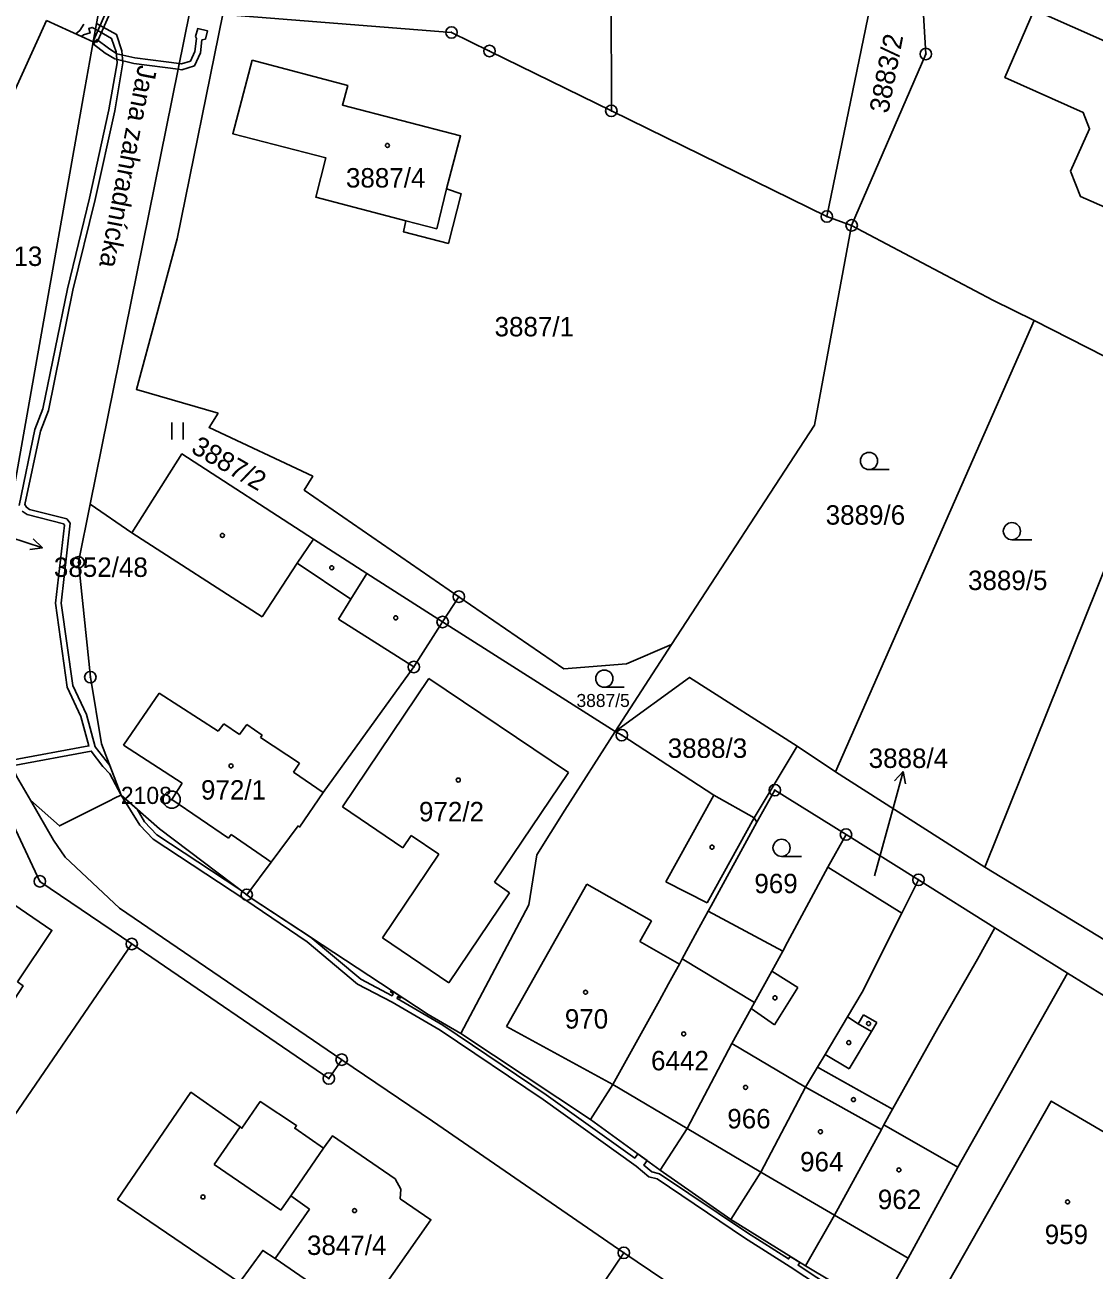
# Model space of a CAD drawing. Extents: x -644096 to -634268, y -1141430 to -1133463.
# Drawn here: x -640144.3 to -640050.7, y -1137740.2 to -1137631.3 of the extents above; entities that cross this region are included whole.
import ezdxf

# ---------------------------------------------------------------- set-up
doc = ezdxf.new("R2010")
doc.units = 0
for name, color, linetype in [('_CIVIL_CONSTRUCTION', 7, 'Continuous'), ('B_Hranice _3D', 7, 'Continuous'), ('M_Svah_Nasyp', 7, 'Continuous'), ('M_Svah_Zarez', 7, 'Continuous'), ('spodek_zarez', 7, 'Continuous'), ('svrsek_osa_sjezdy', 7, 'Continuous'), ('svrsek_osa_VRT', 7, 'Continuous'), ('svrsek_popisy_VRT', 7, 'Continuous'), ('terminal_VRT', 7, 'Continuous')]:
    doc.layers.add(name, color=color, linetype=linetype)

msp = doc.modelspace()

# ---------------------------------------------------------------- linework, layer by layer
at = {"layer": '_CIVIL_CONSTRUCTION'}
for centre, radius in [((-640106.94, -1137631.98), 0.5), ((-640106.94, -1137631.98), 0.0303), ((-640103.61, -1137633.61), 0.5), ((-640103.61, -1137633.61), 0.0303), ((-640065.44, -1137633.87), 0.5), ((-640065.44, -1137633.87), 0.0303), ((-640092.95, -1137638.84), 0.5), ((-640092.95, -1137638.84), 0.0303), ((-640074.1, -1137648.09), 0.5), ((-640074.1, -1137648.09), 0.0303), ((-640071.93, -1137648.86), 0.5), ((-640071.93, -1137648.86), 0.0303), ((-640139.57, -1137678.33), 0.5), ((-640139.57, -1137678.33), 0.0303), ((-640106.29, -1137681.34), 0.5), ((-640106.29, -1137681.34), 0.0303), ((-640107.71, -1137683.55), 0.5), ((-640107.71, -1137683.55), 0.0303), ((-640110.23, -1137687.49), 0.5), ((-640110.23, -1137687.49), 0.0303), ((-640138.53, -1137688.38), 0.5), ((-640138.53, -1137688.38), 0.0303), ((-640092.04, -1137693.45), 0.5), ((-640092.04, -1137693.45), 0.0303), ((-640131.41, -1137699.09), 0.75), ((-640078.65, -1137698.26), 0.5), ((-640078.65, -1137698.26), 0.0303), ((-640131.41, -1137699.09), 0.03), ((-640072.42, -1137702.15), 0.5), ((-640072.42, -1137702.15), 0.0303), ((-640142.94, -1137706.24), 0.5), ((-640066.08, -1137706.11), 0.5), ((-640142.94, -1137706.24), 0.0303), ((-640124.85, -1137707.41), 0.5), ((-640066.08, -1137706.11), 0.0303), ((-640124.85, -1137707.41), 0.0303), ((-640134.91, -1137711.72), 0.5), ((-640134.91, -1137711.72), 0.0303), ((-640116.54, -1137721.84), 0.5), ((-640116.54, -1137721.84), 0.0303), ((-640117.67, -1137723.49), 0.5), ((-640117.67, -1137723.49), 0.0303), ((-640091.86, -1137738.73), 0.5), ((-640091.86, -1137738.73), 0.0303)]:
    msp.add_circle(centre, radius, dxfattribs=at)
at = {"layer": 'B_Hranice _3D'}
for points in [[(-640123.36, -1137598.92), (-640138.26, -1137632.69), (-640137.94, -1137632.83), (-640123.34, -1137599.74)], [(-640145.38, -1137696.15), (-640138.45, -1137694.85), (-640137.45, -1137696.18), (-640136.82, -1137696.83), (-640135.84, -1137698.69), (-640136.83, -1137696.1), (-640138.11, -1137694.47), (-640138.88, -1137691.64), (-640140.07, -1137689.11), (-640141.09, -1137681.91), (-640140.29, -1137674.92), (-640140.59, -1137674.54), (-640143.84, -1137673.7), (-640144.11, -1137673.51), (-640144.25, -1137673.27), (-640142.9, -1137666.86), (-640142.2, -1137665.04), (-640140.06, -1137654.54), (-640138.12, -1137646.61), (-640136.4, -1137638.85), (-640135.68, -1137634.65), (-640135.77, -1137633.58), (-640136.25, -1137632.16), (-640137.98, -1137631.19)], [(-640139.11, -1137631.26), (-640139.45, -1137631.8), (-640139.79, -1137632.11), (-640139.3, -1137632.33), (-640139.14, -1137632.18), (-640138.56, -1137632.02), (-640138.67, -1137631.65), (-640138.36, -1137631.55), (-640138.08, -1137631.71), (-640136.67, -1137632.5), (-640136.27, -1137633.68), (-640136.18, -1137634.63), (-640136.9, -1137638.75), (-640138.6, -1137646.49), (-640140.54, -1137654.42), (-640142.68, -1137664.9), (-640143.38, -1137666.72), (-640144.77, -1137673.35)], [(-640144.49, -1137673.85), (-640144.06, -1137674.16), (-640140.87, -1137674.98), (-640140.79, -1137675.08), (-640141.59, -1137681.91), (-640140.55, -1137689.25), (-640139.36, -1137691.82), (-640138.66, -1137694.39), (-640145.58, -1137695.68)], [(-640071.8, -1137743), (-640076.61, -1137739.82), (-640076.46, -1137739.58), (-640077.31, -1137739.05), (-640077.45, -1137739.27), (-640081.03, -1137737), (-640088.74, -1137731.81), (-640089.42, -1137731.64), (-640090.11, -1137731.06), (-640089.82, -1137730.67), (-640090.63, -1137730.08), (-640090.9, -1137730.45), (-640098.64, -1137724.9), (-640107.68, -1137718.83), (-640111.7, -1137716.49), (-640111.63, -1137716.32), (-640111.42, -1137716.45), (-640111.34, -1137716.33), (-640112.18, -1137715.78), (-640112.26, -1137715.91), (-640112.05, -1137716.04), (-640112.14, -1137716.24), (-640114.88, -1137714.8), (-640119.3, -1137711.1), (-640124.45, -1137707.71), (-640125.53, -1137706.9), (-640132.7, -1137702.18), (-640133.79, -1137701.04), (-640134.43, -1137699.93), (-640135.84, -1137698.69), (-640134.19, -1137701.34), (-640133.02, -1137702.56), (-640125.01, -1137707.84), (-640119.55, -1137711.54), (-640115.16, -1137715.22), (-640112.14, -1137716.81), (-640107.94, -1137719.25), (-640098.92, -1137725.32), (-640090.78, -1137731.15), (-640089.66, -1137732.1), (-640088.94, -1137732.27), (-640081.31, -1137737.42), (-640077.3, -1137739.96), (-640072.1, -1137743.4)]]:
    msp.add_lwpolyline(points, dxfattribs=at)
for points in [[(-640130.86, -1137635.21), (-640130.52, -1137635.26), (-640129.42, -1137634.9), (-640128.9, -1137633.78), (-640128.77, -1137632.63), (-640128.47, -1137632.57), (-640128.28, -1137631.85), (-640129.14, -1137631.64), (-640129.33, -1137632.34), (-640129.25, -1137632.51), (-640129.38, -1137633.64), (-640129.78, -1137634.5), (-640130.56, -1137634.74), (-640130.76, -1137634.71)], [(-640138.25, -1137633), (-640137.22, -1137633.79), (-640136.4, -1137634.3), (-640134.72, -1137634.69), (-640131.97, -1137635.05), (-640130.86, -1137635.21), (-640130.76, -1137634.71), (-640131.91, -1137634.55), (-640134.64, -1137634.19), (-640136.2, -1137633.84), (-640136.94, -1137633.37), (-640137.95, -1137632.6)]]:
    msp.add_lwpolyline(points, close=True, dxfattribs=at)
at = {"layer": 'M_Svah_Nasyp'}
for p, q in [((-640108.22, -1137649.16), (-640107.38, -1137645.67)), ((-640110.93, -1137648.45), (-640108.22, -1137649.16)), ((-640134.89, -1137675.76), (-640123.5, -1137683.11)), ((-640120.44, -1137678.42), (-640119, -1137676.31)), ((-640123.5, -1137683.11), (-640120.44, -1137678.42)), ((-640120.44, -1137678.42), (-640115.75, -1137681.56)), ((-640115.75, -1137681.56), (-640114.35, -1137679.32)), ((-640115.75, -1137681.56), (-640116.83, -1137683.3)), ((-640116.83, -1137683.3), (-640110.23, -1137687.49)), ((-640108.92, -1137688.5), (-640116.47, -1137699.72)), ((-640096.71, -1137696.71), (-640108.92, -1137688.5)), ((-640132.51, -1137689.77), (-640135.62, -1137694.32)), ((-640132.51, -1137689.77), (-640127.34, -1137693.1)), ((-640127.34, -1137693.1), (-640126.85, -1137692.45)), ((-640126.85, -1137692.45), (-640125.47, -1137693.4)), ((-640125.47, -1137693.4), (-640124.85, -1137692.53)), ((-640124.85, -1137692.53), (-640123.51, -1137693.45)), ((-640123.51, -1137693.45), (-640123.64, -1137693.65)), ((-640123.64, -1137693.65), (-640120.22, -1137695.9)), ((-640130.49, -1137697.65), (-640135.62, -1137694.32)), ((-640120.22, -1137695.9), (-640120.76, -1137696.69)), ((-640120.76, -1137696.69), (-640118.17, -1137698.47)), ((-640103.16, -1137706.32), (-640096.71, -1137696.71)), ((-640131.41, -1137699.09), (-640130.49, -1137697.65)), ((-640126.44, -1137702.47), (-640131.41, -1137699.09)), ((-640088.18, -1137706.27), (-640084, -1137698.71)), ((-640116.47, -1137699.72), (-640111.18, -1137703.3)), ((-640080.45, -1137700.67), (-640084.57, -1137708.13)), ((-640126.21, -1137702.14), (-640126.44, -1137702.47)), ((-640123.12, -1137704.28), (-640126.21, -1137702.14)), ((-640110.46, -1137702.24), (-640111.18, -1137703.3)), ((-640108.05, -1137703.87), (-640110.46, -1137702.24)), ((-640112.96, -1137711.17), (-640108.05, -1137703.87)), ((-640122.72, -1137704.56), (-640123.12, -1137704.28)), ((-640101.85, -1137707.23), (-640103.16, -1137706.32)), ((-640102.13, -1137718.94), (-640095.09, -1137706.48)), ((-640095.09, -1137706.48), (-640089.43, -1137709.68)), ((-640084.57, -1137708.13), (-640088.18, -1137706.27)), ((-640107.17, -1137715.11), (-640101.85, -1137707.23)), ((-640089.43, -1137709.68), (-640090.47, -1137711.5)), ((-640112.96, -1137711.17), (-640107.17, -1137715.11)), ((-640090.47, -1137711.5), (-640086.99, -1137713.47)), ((-640086.75, -1137713.03), (-640080.42, -1137716.83)), ((-640078.92, -1137714.1), (-640076.64, -1137715.53)), ((-640076.64, -1137715.53), (-640078.69, -1137718.78)), ((-640078.69, -1137718.78), (-640080.71, -1137717.35)), ((-640071.35, -1137718.69), (-640070.88, -1137717.92)), ((-640070.88, -1137717.92), (-640069.74, -1137718.6)), ((-640092.81, -1137724.02), (-640102.13, -1137718.94)), ((-640072.3, -1137718.1), (-640071.35, -1137718.69)), ((-640070.2, -1137719.37), (-640071.35, -1137718.69)), ((-640069.74, -1137718.6), (-640070.2, -1137719.37)), ((-640070.2, -1137719.37), (-640072.15, -1137722.64)), ((-640082.4, -1137720.43), (-640075.97, -1137724.25)), ((-640072.15, -1137722.64), (-640074.26, -1137721.38)), ((-640074.93, -1137722.5), (-640068.35, -1137726.18)), ((-640092.81, -1137724.02), (-640086.33, -1137727.86)), ((-640075.97, -1137724.25), (-640069.33, -1137727.96)), ((-640125.43, -1137727.72), (-640127.71, -1137731.01)), ((-640062.65, -1137731.25), (-640069.1, -1137727.54)), ((-640086.33, -1137727.86), (-640079.87, -1137731.68)), ((-640121, -1137733.76), (-640118.12, -1137729.58)), ((-640127.71, -1137731.01), (-640121.87, -1137734.99)), ((-640079.87, -1137731.68), (-640073.44, -1137735.44)), ((-640121.87, -1137734.99), (-640121, -1137733.76)), ((-640119.37, -1137734.91), (-640121, -1137733.76)), ((-640122.37, -1137739.22), (-640119.37, -1137734.91)), ((-640073.44, -1137735.44), (-640066.99, -1137739.2))]:
    msp.add_line(p, q, dxfattribs=at)
at = {"layer": 'M_Svah_Zarez'}
for centre in [(-640112.54, -1137641.87), (-640126.98, -1137675.98), (-640117.41, -1137678.81), (-640111.81, -1137683.19), (-640126.22, -1137696.14), (-640106.34, -1137697.38), (-640084.14, -1137703.25), (-640095.21, -1137715.94), (-640078.64, -1137716.43), (-640070.45, -1137718.68), (-640086.62, -1137719.58), (-640072.18, -1137720.35), (-640081.21, -1137724.26), (-640071.77, -1137725.33), (-640074.66, -1137728.14), (-640067.8, -1137731.48), (-640128.68, -1137733.85), (-640053.04, -1137734.28), (-640115.42, -1137735.04)]:
    msp.add_circle(centre, 0.175, dxfattribs=at)
at = {"layer": 'spodek_zarez'}
msp.add_circle((-638683.07, -1137056.85), 1378.08, dxfattribs=at)
at = {"layer": 'svrsek_osa_sjezdy'}
for p, q in [((-640131.4, -1137667.59), (-640131.4, -1137666.09)), ((-640130.4, -1137667.59), (-640130.4, -1137666.09)), ((-640070.41, -1137670.22), (-640068.66, -1137670.22)), ((-640057.91, -1137676.36), (-640056.16, -1137676.36)), ((-640093.57, -1137689.26), (-640091.82, -1137689.26)), ((-640078.06, -1137704.06), (-640076.31, -1137704.06))]:
    msp.add_line(p, q, dxfattribs=at)
for centre in [(-640070.41, -1137669.47), (-640057.91, -1137675.61), (-640093.57, -1137688.51), (-640078.06, -1137703.31)]:
    msp.add_circle(centre, 0.75, dxfattribs=at)
at = {"layer": 'svrsek_popisy_VRT'}
for p, q in [((-640145.58, -1137676.13), (-640142.73, -1137677.06)), ((-640142.73, -1137677.06), (-640143.52, -1137676.27)), ((-640142.73, -1137677.06), (-640143.83, -1137677.22)), ((-640068.21, -1137699.52), (-640067.43, -1137696.62)), ((-640067.43, -1137696.62), (-640068.18, -1137697.46)), ((-640067.43, -1137696.62), (-640067.21, -1137697.72)), ((-640069.94, -1137705.77), (-640068.21, -1137699.52))]:
    msp.add_line(p, q, dxfattribs=at)
at = {"layer": 'terminal_VRT'}
for p, q in [((-640092.95, -1137638.84), (-640093.04, -1137607.78)), ((-640066.27, -1137610.2), (-640074.1, -1137648.09)), ((-640142.37, -1137630.93), (-640138.28, -1137632.8)), ((-640074.1, -1137648.09), (-640092.95, -1137638.84)), ((-640074.1, -1137648.09), (-640071.93, -1137648.86)), ((-640055.95, -1137657.18), (-640073.34, -1137696.65)), ((-640055.95, -1137657.18), (-640043.59, -1137663.48)), ((-640043.59, -1137663.48), (-640060.29, -1137705)), ((-640107.71, -1137683.55), (-640106.29, -1137681.34)), ((-640092.63, -1137693.12), (-640107.71, -1137683.55)), ((-640087.68, -1137685.53), (-640092.63, -1137693.12)), ((-640076.71, -1137694.41), (-640080.45, -1137700.67)), ((-640073.34, -1137696.65), (-640076.71, -1137694.41)), ((-640060.29, -1137705), (-640073.34, -1137696.65)), ((-640080.23, -1137701.05), (-640080.45, -1137700.67)), ((-640074.02, -1137705.01), (-640072.42, -1137702.15)), ((-640072.42, -1137702.15), (-640066.08, -1137706.11)), ((-640067.55, -1137709.01), (-640074.02, -1137705.01)), ((-640044.46, -1137714.64), (-640060.29, -1137705)), ((-640066.08, -1137706.11), (-640067.55, -1137709.01)), ((-640059.39, -1137710.3), (-640066.08, -1137706.11)), ((-640084.48, -1137708.85), (-640077.96, -1137712.35)), ((-640053.04, -1137714.26), (-640059.39, -1137710.3)), ((-640134.91, -1137711.72), (-640156.43, -1137743.15)), ((-640038.09, -1137723.6), (-640053.04, -1137714.26)), ((-640106.13, -1137719.56), (-640094.78, -1137727.06)), ((-640094.78, -1137727.06), (-640092.81, -1137724.02)), ((-640088.69, -1137731.49), (-640094.78, -1137727.06)), ((-640088.69, -1137731.49), (-640082.51, -1137735.82)), ((-640082.51, -1137735.82), (-640075.97, -1137739.88)), ((-640075.97, -1137739.88), (-640069.52, -1137743.71))]:
    msp.add_line(p, q, dxfattribs=at)
for points in [[(-640071.93, -1137648.86), (-640065.44, -1137633.87), (-640066.22, -1137620.62)], [(-640138.28, -1137632.8), (-640136.99, -1137625.75), (-640136.66, -1137623.96)], [(-640126.94, -1137630.39), (-640129.84, -1137630.16), (-640138.56, -1137673.25)], [(-640126.94, -1137630.39), (-640130.92, -1137650.04), (-640134.5, -1137663.21), (-640127.36, -1137665.29)], [(-640092.95, -1137638.84), (-640103.61, -1137633.61), (-640106.94, -1137631.98), (-640126.83, -1137630.4)], [(-640052.77, -1137644.12), (-640051.12, -1137640.41), (-640051.67, -1137639), (-640058.52, -1137635.93), (-640055.96, -1137630.02), (-640032.49, -1137640.42), (-640035.08, -1137646.33), (-640041.97, -1137643.29), (-640043.37, -1137643.85), (-640045.01, -1137647.56), (-640047.18, -1137648.41), (-640051.91, -1137646.32), (-640052.77, -1137644.12)], [(-640142.37, -1137630.93), (-640146.65, -1137640.32), (-640153.91, -1137655.74)], [(-640145.45, -1137673.27), (-640139.17, -1137637.71), (-640138.28, -1137632.8)], [(-640124.36, -1137634.4), (-640116.01, -1137636.61), (-640116.48, -1137638.35), (-640106.14, -1137641.03), (-640107.38, -1137645.67), (-640106.1, -1137646.1), (-640107.21, -1137650.44), (-640111.12, -1137649.43), (-640110.93, -1137648.45), (-640118.81, -1137646.39), (-640117.92, -1137642.96), (-640126.07, -1137640.85), (-640124.36, -1137634.4)], [(-640087.68, -1137685.53), (-640075.18, -1137666.35), (-640071.93, -1137648.86)], [(-640071.93, -1137648.86), (-640059.59, -1137655.41), (-640055.95, -1137657.18)], [(-640127.36, -1137665.29), (-640128.14, -1137666.55), (-640119.07, -1137670.8), (-640119.82, -1137672.01), (-640106.29, -1137681.34)], [(-640138.56, -1137673.25), (-640134.89, -1137675.76), (-640130.52, -1137668.85), (-640119, -1137676.31), (-640114.35, -1137679.32), (-640107.71, -1137683.55)], [(-640138.56, -1137673.25), (-640139.57, -1137678.33), (-640138.53, -1137688.38), (-640137.56, -1137694.2), (-640135.84, -1137698.69)], [(-640106.29, -1137681.34), (-640097.12, -1137687.66), (-640091.62, -1137687.21), (-640087.68, -1137685.53)], [(-640124.85, -1137707.41), (-640122.72, -1137704.56), (-640120.35, -1137701.39), (-640120.22, -1137701.49), (-640118.17, -1137698.47), (-640110.23, -1137687.49), (-640107.71, -1137683.55)], [(-640143.77, -1137699.15), (-640144.99, -1137697.05), (-640146.52, -1137693.49), (-640147.55, -1137686.77)], [(-640076.71, -1137694.41), (-640086.11, -1137688.4), (-640092.63, -1137693.12)], [(-640092.63, -1137693.12), (-640097.02, -1137700.01), (-640099.46, -1137703.92), (-640100.17, -1137708.29), (-640106.13, -1137719.56)], [(-640080.45, -1137700.67), (-640084, -1137698.71), (-640092.04, -1137693.45), (-640092.63, -1137693.12)], [(-640148.46, -1137694.54), (-640142.94, -1137706.24), (-640134.91, -1137711.72)], [(-640072.42, -1137702.15), (-640078.65, -1137698.26), (-640080.23, -1137701.05)], [(-640135.84, -1137698.69), (-640136.23, -1137698.88), (-640137.04, -1137699.29), (-640141.23, -1137701.39), (-640143.77, -1137699.15)], [(-640143.77, -1137699.15), (-640141.75, -1137702.63), (-640140.72, -1137704.13), (-640135.97, -1137708.58), (-640116.54, -1137721.84)], [(-640124.85, -1137707.41), (-640132.48, -1137701.66), (-640135.84, -1137698.69)], [(-640080.23, -1137701.05), (-640084.21, -1137708.37), (-640084.48, -1137708.85)], [(-640144.9, -1137715.04), (-640144.41, -1137715.39), (-640147.41, -1137719.97), (-640148.75, -1137721.94), (-640157.66, -1137715.92), (-640156.34, -1137713.97), (-640152.66, -1137708.53), (-640153.92, -1137707.67), (-640150.54, -1137702.75), (-640145.45, -1137706.23), (-640146.33, -1137707.52), (-640141.89, -1137710.53), (-640144.9, -1137715.04)], [(-640074.02, -1137705.01), (-640077.53, -1137711.57), (-640077.96, -1137712.35)], [(-640106.13, -1137719.56), (-640108.99, -1137717.88), (-640124.45, -1137707.71), (-640124.85, -1137707.41)], [(-640087.94, -1137715.2), (-640087.36, -1137714.15), (-640086.99, -1137713.47), (-640086.75, -1137713.03), (-640085.43, -1137710.61), (-640084.48, -1137708.85)], [(-640067.55, -1137709.01), (-640071.02, -1137715.94), (-640072.3, -1137718.1), (-640074.26, -1137721.38), (-640074.93, -1137722.5), (-640075.97, -1137724.25), (-640079.87, -1137731.68), (-640082.51, -1137735.82)], [(-640059.39, -1137710.3), (-640060.93, -1137713.04), (-640064.4, -1137719.09), (-640068.35, -1137726.18), (-640069.1, -1137727.54), (-640069.33, -1137727.96), (-640073.44, -1137735.44), (-640075.97, -1137739.88)], [(-640116.54, -1137721.84), (-640117.67, -1137723.49), (-640134.91, -1137711.72)], [(-640077.96, -1137712.35), (-640078.92, -1137714.1), (-640080.42, -1137716.83), (-640080.71, -1137717.35), (-640082.4, -1137720.43)], [(-640053.04, -1137714.26), (-640062.65, -1137731.25), (-640066.99, -1137739.2), (-640069.52, -1137743.71)], [(-640092.81, -1137724.02), (-640088.73, -1137716.66), (-640087.94, -1137715.2)], [(-640082.4, -1137720.43), (-640086.33, -1137727.86), (-640088.69, -1137731.49)], [(-640116.54, -1137721.84), (-640108.61, -1137727.23), (-640091.86, -1137738.73)], [(-640111.36, -1137733.17), (-640111.43, -1137734.01), (-640108.74, -1137735.84), (-640115.34, -1137745.25), (-640118.6, -1137743.01), (-640118.04, -1137742.2), (-640122.37, -1137739.22), (-640123.45, -1137738.52), (-640125.47, -1137741.32), (-640136.15, -1137734.08), (-640129.73, -1137724.69), (-640125.43, -1137727.72), (-640125.27, -1137727.83), (-640123.66, -1137725.51), (-640120.49, -1137727.61), (-640120.65, -1137727.84), (-640118.12, -1137729.58), (-640117.34, -1137728.49), (-640111.87, -1137732.27), (-640111.36, -1137733.17)], [(-640043.31, -1137732), (-640054.47, -1137725.46), (-640063.5, -1137741.32), (-640052.26, -1137748.04)], [(-640091.86, -1137738.73), (-640095, -1137743.4), (-640103.61, -1137755.98)], [(-640091.86, -1137738.73), (-640080.36, -1137746.49), (-640076.8, -1137748.96)]]:
    msp.add_lwpolyline(points, dxfattribs=at)

# ---------------------------------------------------------------- texts
at = {"layer": '_CIVIL_CONSTRUCTION'}
msp.add_text('2108', height=1.5, dxfattribs=at).set_placement((-640135.86, -1137699.47))
at = {"layer": 'svrsek_osa_VRT'}
for s, rotation, p in [('3883/2', 79, (-640068.73, -1137639.13)), ('3887/2', 330, (-640129.82, -1137668.67))]:
    msp.add_text(s, height=1.7, rotation=rotation, dxfattribs=at).set_placement(p)
for s, height, p in [('3887/4', 1.7, (-640116.17, -1137645.55)), ('3852/13', 1.7, (-640150.95, -1137652.41)), ('3887/1', 1.7, (-640103.17, -1137658.57)), ('3889/6', 1.7, (-640074.2, -1137675.04)), ('3852/48', 1.7, (-640141.72, -1137679.61)), ('3889/5', 1.7, (-640061.75, -1137680.76)), ('3887/5', 1.139, (-640096, -1137690.99)), ('3888/3', 1.7, (-640088.02, -1137695.44)), ('3888/4', 1.7, (-640070.44, -1137696.32)), ('972/1', 1.7, (-640128.85, -1137699.09)), ('972/2', 1.7, (-640109.78, -1137700.99)), ('969', 1.7, (-640080.44, -1137707.28)), ('970', 1.7, (-640097.02, -1137719.12)), ('6442', 1.7, (-640089.48, -1137722.77)), ('966', 1.7, (-640082.81, -1137727.85)), ('964', 1.7, (-640076.44, -1137731.61)), ('962', 1.7, (-640069.64, -1137734.91)), ('959', 1.7, (-640055.04, -1137737.97)), ('3847/4', 1.7, (-640119.58, -1137738.92))]:
    msp.add_text(s, height=height, dxfattribs=at).set_placement(p)
at = {"layer": 'svrsek_popisy_VRT'}
msp.add_text('Jana zahradnícka', height=1.7, rotation=259, dxfattribs=at).set_placement((-640134.34, -1137634.77))

doc.saveas('drawing.dxf')
